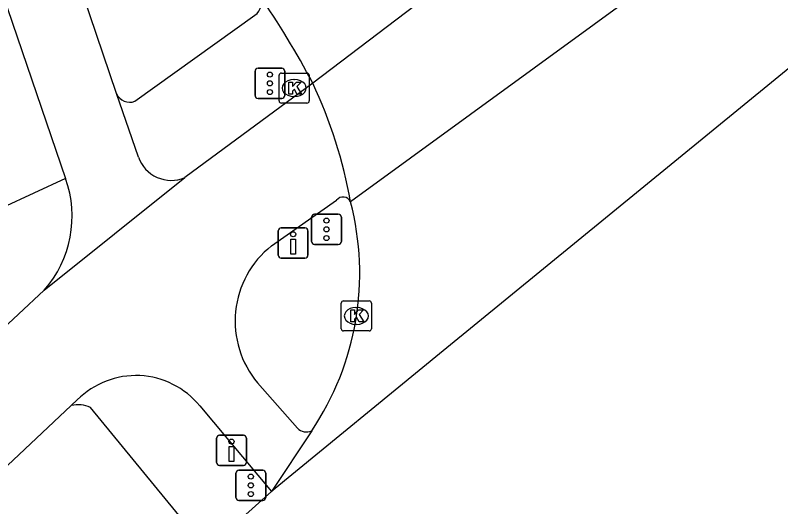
# Model space of a CAD drawing. Extents: x 157692 to 159670, y 381454 to 383289.
# Drawn here: x 159166.69 to 159192.15, y 382195.74 to 382212.07 of the extents above; entities that cross this region are included whole.
import ezdxf

# ---------------------------------------------------------------- set-up
doc = ezdxf.new("R2010")
doc.units = 0
for name, color, linetype in [('IMGEO_Drukknoppaal', 7, 'Continuous'), ('IMGEO_Fietspad_gesloten', 7, 'Continuous'), ('IMGEO_Kolk', 7, 'Continuous'), ('IMGEO_Rijbaan_lokaal_gesloten', 7, 'Continuous'), ('IMGEO_Rijbaan_regionaal_gesloten', 7, 'Continuous'), ('IMGEO_Verkeersregelinstallatiepaal', 7, 'Continuous'), ('IMGEO_Voetpad_open', 7, 'Continuous')]:
    doc.layers.add(name, color=color, linetype=linetype)

msp = doc.modelspace()

# ---------------------------------------------------------------- linework, layer by layer
at = {"layer": 'IMGEO_Drukknoppaal'}
for p, q in [((159175.44, 382204.104), (159175.44, 382204.904)), ((159175.44, 382204.904), (159175.44, 382204.104)), ((159175.54, 382205.004), (159176.33, 382205.004)), ((159176.33, 382205.004), (159175.54, 382205.004)), ((159176.43, 382204.904), (159176.43, 382204.104)), ((159176.43, 382204.104), (159176.43, 382204.904)), ((159176.33, 382204.004), (159175.54, 382204.004)), ((159175.54, 382204.004), (159176.33, 382204.004)), ((159173.39, 382197.215), (159173.39, 382198.015)), ((159173.39, 382198.015), (159173.39, 382197.215)), ((159173.49, 382198.115), (159174.28, 382198.115)), ((159174.28, 382198.115), (159173.49, 382198.115)), ((159174.38, 382198.015), (159174.38, 382197.215)), ((159174.38, 382197.215), (159174.38, 382198.015)), ((159174.28, 382197.115), (159173.49, 382197.115)), ((159173.49, 382197.115), (159174.28, 382197.115))]:
    msp.add_line(p, q, dxfattribs=at)
for points in [[(159176.01, 382204.629), (159176.01, 382204.129), (159175.86, 382204.129), (159175.86, 382204.629), (159176.01, 382204.629)], [(159173.96, 382197.74), (159173.96, 382197.24), (159173.81, 382197.24), (159173.81, 382197.74), (159173.96, 382197.74)]]:
    msp.add_lwpolyline(points, dxfattribs=at)
for centre in [(159175.935, 382204.794), (159173.885, 382197.905)]:
    msp.add_circle(centre, 0.085, dxfattribs=at)
for centre, start, end in [((159175.54, 382204.904), 90, 180), ((159175.54, 382204.904), 90, 180), ((159176.33, 382204.904), 0, 90), ((159176.33, 382204.904), 360, 90), ((159175.54, 382204.104), 180, 270), ((159175.54, 382204.104), 180, 270), ((159176.33, 382204.104), 270, 0), ((159176.33, 382204.104), 270, 0), ((159173.49, 382198.015), 90, 180), ((159173.49, 382198.015), 90, 180), ((159174.28, 382198.015), 0, 90), ((159174.28, 382198.015), 360, 90), ((159173.49, 382197.215), 180, 270), ((159173.49, 382197.215), 180, 270), ((159174.28, 382197.215), 270, 0), ((159174.28, 382197.215), 270, 0)]:
    msp.add_arc(centre, 0.1, start, end, dxfattribs=at)
at = {"layer": 'IMGEO_Fietspad_gesloten'}
for points in [[(159170.064, 382209.472), (159165.603, 382222.596)], [(159163.204, 382221.726), (159168.364, 382206.646)], [(159176.586, 382209.816), (159172.33, 382206.679)], [(159170.789, 382207.362), (159170.064, 382209.472)], [(159167.653, 382202.941), (159172.33, 382206.679)], [(159175.214, 382204.407), (159177.38, 382205.928)], [(159137.736, 382175.119), (159142.692, 382179.714), (159163.373, 382198.948), (159167.653, 382202.941)], [(159176.08, 382198.352), (159174.755, 382199.857)], [(159168.557, 382199.1), (159168.756, 382199.289)], [(159140.459, 382172.709), (159159.108, 382190.218), (159168.557, 382199.1)], [(159172.828, 382199.093), (159175.211, 382196.242)]]:
    msp.add_lwpolyline(points, dxfattribs=at)
for centre, radius, start, end in [((159171.877, 382207.738), 1.151, 199.0458, 293.1466), ((159164.902, 382205.39), 3.683, 318.3282, 19.9455), ((159177.596, 382205.759), 0.274, 23.6649, 141.9341), ((159177.189, 382201.91), 3.184, 128.3335, 220.1456), ((159170.704, 382197.353), 2.746, 39.3131, 135.1755), ((159176.377, 382198.637), 0.412, 223.8241, 295.3748)]:
    msp.add_arc(centre, radius, start, end, dxfattribs=at)
at = {"layer": 'IMGEO_Kolk'}
for p, q in [((159175.544, 382210.154), (159176.396, 382210.154)), ((159175.469, 382209.228), (159175.469, 382210.08)), ((159175.957, 382209.934), (159175.982, 382209.934)), ((159176.47, 382210.08), (159176.47, 382209.228)), ((159175.98, 382209.374), (159175.955, 382209.374)), ((159176.396, 382209.154), (159175.544, 382209.154)), ((159177.538, 382201.655), (159177.538, 382202.507)), ((159177.613, 382202.581), (159178.465, 382202.581)), ((159178.539, 382202.507), (159178.539, 382201.655)), ((159178.026, 382202.361), (159178.051, 382202.361)), ((159178.049, 382201.801), (159178.024, 382201.801)), ((159178.465, 382201.581), (159177.613, 382201.581))]:
    msp.add_line(p, q, dxfattribs=at)
for points in [[(159175.544, 382210.154), (159176.396, 382210.154)], [(159175.469, 382209.228), (159175.469, 382210.08)], [(159175.79, 382209.854), (159175.913, 382209.854), (159175.913, 382209.703), (159176.043, 382209.854), (159176.207, 382209.854), (159176.061, 382209.703), (159176.214, 382209.454), (159176.062, 382209.454), (159175.977, 382209.618), (159175.913, 382209.551), (159175.913, 382209.454), (159175.79, 382209.454), (159175.79, 382209.854)], [(159176.47, 382210.08), (159176.47, 382209.228)], [(159176.396, 382209.154), (159175.544, 382209.154)], [(159177.538, 382201.655), (159177.538, 382202.507)], [(159177.613, 382202.581), (159178.465, 382202.581)], [(159178.539, 382202.507), (159178.539, 382201.655)], [(159177.859, 382202.281), (159177.982, 382202.281), (159177.982, 382202.13), (159178.112, 382202.281), (159178.276, 382202.281), (159178.13, 382202.13), (159178.283, 382201.881), (159178.131, 382201.881), (159178.046, 382202.045), (159177.982, 382201.978), (159177.982, 382201.881), (159177.859, 382201.881), (159177.859, 382202.281)], [(159178.465, 382201.581), (159177.613, 382201.581)]]:
    msp.add_lwpolyline(points, dxfattribs=at)
for centre, start, end in [((159175.546, 382210.078), 91.552, 178.448), ((159175.546, 382210.078), 91.552, 178.448), ((159176.394, 382210.078), 1.552, 88.448), ((159176.394, 382210.078), 1.552, 88.448), ((159175.546, 382209.23), 181.552, 268.448), ((159175.546, 382209.23), 181.552, 268.448), ((159176.394, 382209.23), 271.552, 358.448), ((159176.394, 382209.23), 271.552, 358.448), ((159177.615, 382202.505), 91.552, 178.448), ((159177.615, 382202.505), 91.552, 178.448), ((159178.463, 382202.505), 1.552, 88.448), ((159178.463, 382202.505), 1.552, 88.448), ((159177.615, 382201.657), 181.552, 268.448), ((159177.615, 382201.657), 181.552, 268.448), ((159178.463, 382201.657), 271.552, 358.448), ((159178.463, 382201.657), 271.552, 358.448)]:
    msp.add_arc(centre, 0.0765, start, end, dxfattribs=at)
for centre, major_axis, ratio, start_param, end_param in [((159175.956, 382209.654), (-0.387, 0.002), 0.722429, 4.712389, 7.853982), ((159175.981, 382209.654), (-0.39, 0.002), 0.717154, 1.570796, 4.712389), ((159178.025, 382202.081), (-0.387, 0.002), 0.722429, 4.712389, 7.853982), ((159178.05, 382202.081), (-0.39, 0.002), 0.717154, 1.570796, 4.712389)]:
    msp.add_ellipse(centre, major_axis=major_axis, ratio=ratio, start_param=start_param, end_param=end_param, dxfattribs=at)
at = {"layer": 'IMGEO_Rijbaan_lokaal_gesloten'}
msp.add_lwpolyline([(159189.886, 382219.909), (159176.586, 382209.816)], dxfattribs=at)
for centre, radius, start, end in [((159153.766, 382197.945), 25.723, 27.4824, 35.1428), ((159162.489, 382203.137), 15.599, 10.0853, 25.3503)]:
    msp.add_arc(centre, radius, start, end, dxfattribs=at)
at = {"layer": 'IMGEO_Rijbaan_regionaal_gesloten'}
for points in [[(159203.978, 382219.76), (159200.83, 382217.187), (159180.929, 382200.917), (159175.211, 382196.242)], [(159196.053, 382219.124), (159177.847, 382205.869)], [(159176.554, 382198.265), (159175.211, 382196.242)], [(159175.211, 382196.242), (159172.751, 382194.042)]]:
    msp.add_lwpolyline(points, dxfattribs=at)
msp.add_arc((159168.779, 382203.499), 9.372, 326.0519, 14.6473, dxfattribs=at)
at = {"layer": 'IMGEO_Verkeersregelinstallatiepaal'}
for p, q in [((159174.669, 382209.411), (159174.669, 382210.211)), ((159174.669, 382210.211), (159174.669, 382209.411)), ((159174.769, 382210.311), (159175.559, 382210.311)), ((159175.559, 382210.311), (159174.769, 382210.311)), ((159175.659, 382210.211), (159175.659, 382209.411)), ((159175.659, 382209.411), (159175.659, 382210.211)), ((159175.559, 382209.311), (159174.769, 382209.311)), ((159174.769, 382209.311), (159175.559, 382209.311)), ((159176.549, 382204.559), (159176.549, 382205.359)), ((159176.549, 382205.359), (159176.549, 382204.559)), ((159176.649, 382205.459), (159177.439, 382205.459)), ((159177.439, 382205.459), (159176.649, 382205.459)), ((159177.539, 382205.359), (159177.539, 382204.559)), ((159177.539, 382204.559), (159177.539, 382205.359)), ((159177.439, 382204.459), (159176.649, 382204.459)), ((159176.649, 382204.459), (159177.439, 382204.459)), ((159174.134, 382196.95), (159174.924, 382196.95)), ((159174.924, 382196.95), (159174.134, 382196.95)), ((159174.034, 382196.05), (159174.034, 382196.85)), ((159174.034, 382196.85), (159174.034, 382196.05)), ((159175.024, 382196.85), (159175.024, 382196.05)), ((159175.024, 382196.05), (159175.024, 382196.85)), ((159174.924, 382195.95), (159174.134, 382195.95)), ((159174.134, 382195.95), (159174.924, 382195.95))]:
    msp.add_line(p, q, dxfattribs=at)
for centre in [(159175.164, 382210.101), (159175.164, 382209.811), (159175.164, 382209.521), (159177.044, 382205.249), (159177.044, 382204.959), (159177.044, 382204.669), (159174.529, 382196.74), (159174.529, 382196.45), (159174.529, 382196.16)]:
    msp.add_circle(centre, 0.085, dxfattribs=at)
for centre, start, end in [((159174.769, 382210.211), 90, 180), ((159174.769, 382210.211), 90, 180), ((159175.559, 382210.211), 0, 90), ((159175.559, 382210.211), 360, 90), ((159174.769, 382209.411), 180, 270), ((159174.769, 382209.411), 180, 270), ((159175.559, 382209.411), 270, 0), ((159175.559, 382209.411), 270, 0), ((159176.649, 382205.359), 90, 180), ((159176.649, 382205.359), 90, 180), ((159177.439, 382205.359), 0, 90), ((159177.439, 382205.359), 360, 90), ((159176.649, 382204.559), 180, 270), ((159176.649, 382204.559), 180, 270), ((159177.439, 382204.559), 270, 0), ((159177.439, 382204.559), 270, 0), ((159174.134, 382196.85), 90, 180), ((159174.134, 382196.85), 90, 180), ((159174.924, 382196.85), 0, 90), ((159174.924, 382196.85), 360, 90), ((159174.134, 382196.05), 180, 270), ((159174.134, 382196.05), 180, 270), ((159174.924, 382196.05), 270, 0), ((159174.924, 382196.05), 270, 0)]:
    msp.add_arc(centre, 0.1, start, end, dxfattribs=at)
at = {"layer": 'IMGEO_Voetpad_open'}
for points in [[(159170.67, 382209.217), (159174.66, 382212.072)], [(159168.364, 382206.646), (159166.253, 382205.678)], [(159172.744, 382194.718), (159169.199, 382199.042)]]:
    msp.add_lwpolyline(points, dxfattribs=at)
for centre, radius, start, end in [((159174.38, 382212.484), 0.498, 304.2071, 32.5256), ((159170.496, 382209.651), 0.468, 202.5493, 291.8088), ((159168.794, 382198.144), 0.985, 65.7357, 103.9398)]:
    msp.add_arc(centre, radius, start, end, dxfattribs=at)

doc.saveas('drawing.dxf')
